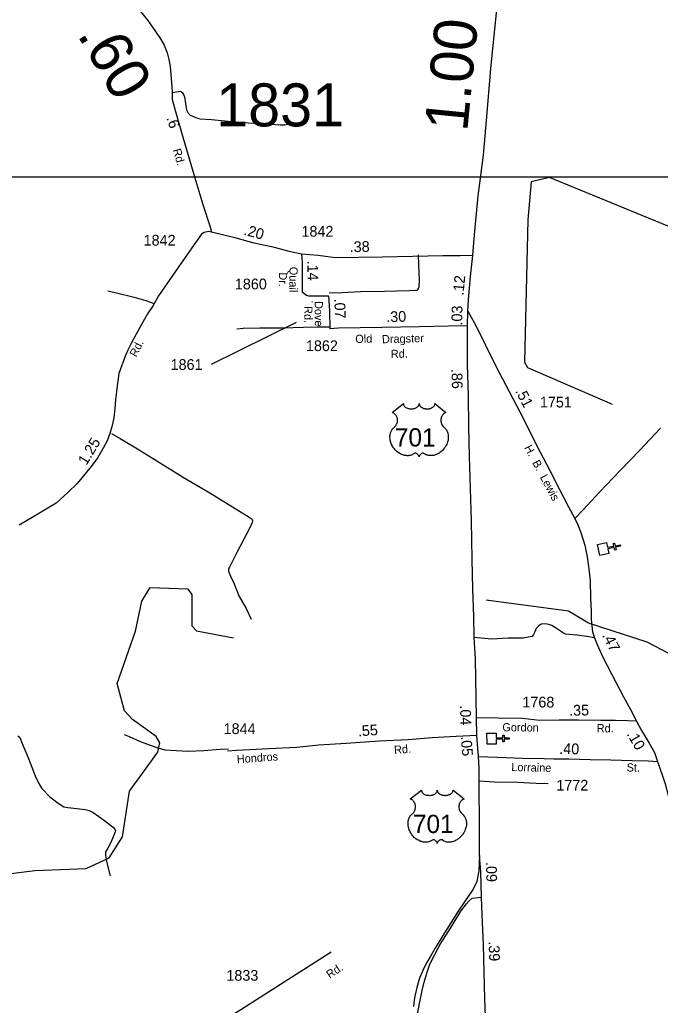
# Model space of a CAD drawing. Extents: x 2093524 to 2270757, y 289120 to 570408.
# Drawn here: x 2195920 to 2203375, y 469356 to 480822 of the extents above; entities that cross this region are included whole.
import ezdxf

# ---------------------------------------------------------------- set-up
doc = ezdxf.new("R2010")
doc.units = 0
for name, color, linetype in [('Exist Cultural Church CELL', 7, 'Continuous'), ('Exist Hydrographic Creek Single Shore', 7, 'Continuous'), ('Exist Road Non-System Type 51', 7, 'Continuous'), ('Exist Road Primary US Attributed', 7, 'Continuous'), ('Exist Road Primary US Divided Attributed', 7, 'Continuous'), ('Exist Road Primary US Mileage Hundredths English Label', 7, 'Continuous'), ('Exist Road Primary US Shield CELL', 7, 'Continuous'), ('Exist Road Primary US Shield Number Label', 7, 'Continuous'), ('Exist Road Secondary Mileage Hundredths English Label', 7, 'Continuous'), ('Exist Road Secondary Type 51 Attributed', 7, 'Continuous'), ('Exist Road Secondary Type 51 Label', 7, 'Continuous'), ('Exist Road Secondary Type 51 Number Label', 7, 'Continuous'), ('Map Preparation Inset Cut Line', 7, 'Continuous')]:
    doc.layers.add(name, color=color, linetype=linetype)

msp = doc.modelspace()

# ---------------------------------------------------------------- linework, layer by layer
at = {"layer": 'Exist Cultural Church CELL'}
for points in [[(2202749, 474739), (2202760, 474684), (2202835, 474699), (2202828, 474730), (2202844, 474734), (2202851, 474702), (2202909, 474715), (2202913, 474699), (2202854, 474687), (2202860, 474655), (2202845, 474652), (2202838, 474683), (2202764, 474668), (2202775, 474612), (2202671, 474590), (2202645, 474718)], [(2201464, 472524), (2201465, 472467), (2201541, 472468), (2201541, 472500), (2201557, 472500), (2201557, 472468), (2201617, 472468), (2201617, 472452), (2201557, 472452), (2201557, 472420), (2201541, 472420), (2201541, 472452), (2201465, 472451), (2201465, 472393), (2201359, 472393), (2201358, 472523)]]:
    msp.add_lwpolyline(points, close=True, dxfattribs=at)
at = {"layer": 'Exist Hydrographic Creek Single Shore'}
for points in [[(2210270, 472495), (2210220, 472539), (2210042, 472910), (2209463, 473633), (2208943, 474112), (2208266, 474516), (2207847, 474885), (2207476, 475467), (2207065, 475865), (2206681, 476096), (2206305, 476159), (2206071, 476299), (2205912, 476430), (2205593, 476820), (2205576, 476869), (2205097, 477476), (2204829, 477681), (2203976, 478210), (2202087, 478986), (2201871, 478935), (2201833, 478493), (2201794, 476837), (2201828, 476777), (2202814, 476351)], [(2195754, 470880), (2196096, 470926), (2196695, 470947), (2196961, 471072), (2197118, 471315), (2197197, 471848), (2197527, 472301), (2197551, 472409), (2197509, 472482), (2197233, 472681), (2197141, 472781), (2197055, 473098), (2197268, 473707), (2197340, 474056), (2197439, 474215), (2197872, 474203), (2197923, 474136), (2197925, 473769), (2197976, 473712), (2198409, 473631)], [(2210439, 472206), (2210348, 472156), (2209682, 472025), (2208868, 471660), (2208453, 471541), (2208170, 471517), (2207595, 471512), (2207055, 471290), (2206757, 471007), (2206599, 470928), (2206375, 470930), (2206174, 470986), (2205974, 471092), (2205723, 471172), (2205313, 471453), (2204902, 471825), (2204508, 472240), (2204206, 472495), (2203718, 473243), (2203475, 473448), (2203224, 473581), (2202540, 473801), (2202306, 473940), (2201347, 474068)]]:
    msp.add_lwpolyline(points, dxfattribs=at)
at = {"layer": 'Exist Road Non-System Type 51'}
for points in [[(2197695, 479976), (2197745, 479984), (2197793, 479989), (2197803, 479981), (2197813, 479973), (2197827, 479951), (2197838, 479923), (2197850, 479847), (2197862, 479773), (2197879, 479733), (2197905, 479710), (2197949, 479692), (2197991, 479676), (2198017, 479670), (2198153, 479661), (2198347, 479641), (2198579, 479624), (2198775, 479611), (2198951, 479599), (2199005, 479599), (2199071, 479616)], [(2199522, 477643), (2199674, 477649), (2199888, 477660), (2200166, 477664), (2200454, 477672), (2200530, 477674), (2200542, 477675), (2200554, 477683), (2200562, 477695), (2200568, 477713), (2200571, 477797), (2200566, 477965), (2200561, 478085)], [(2196947, 477668), (2197031, 477650), (2197252, 477594), (2197386, 477555), (2197484, 477522)], [(2198446, 477224), (2198522, 477233), (2198716, 477236), (2198980, 477238), (2199222, 477244), (2199385, 477249), (2199527, 477250)], [(2196989, 476007), (2197091, 475951), (2197290, 475831), (2197515, 475690), (2197814, 475505), (2198133, 475317), (2198428, 475135), (2198579, 475042), (2198613, 475020), (2198625, 475007), (2198629, 474990), (2198627, 474974), (2198598, 474912), (2198529, 474780), (2198448, 474625), (2198383, 474499), (2198361, 474453), (2198351, 474433), (2198349, 474419), (2198351, 474405), (2198372, 474347), (2198414, 474259), (2198469, 474118), (2198554, 473972), (2198613, 473847)], [(2202609, 473632), (2202521, 473648), (2202409, 473661), (2202315, 473669), (2202273, 473674), (2202247, 473686), (2202201, 473716), (2202156, 473749), (2202114, 473773), (2202078, 473787), (2202036, 473793), (2201990, 473790), (2201960, 473770), (2201931, 473738), (2201915, 473700), (2201901, 473668), (2201883, 473647), (2201837, 473637), (2201779, 473629), (2201603, 473628), (2201409, 473616), (2201209, 473636)], [(2197135, 472505), (2197195, 472484), (2197316, 472430), (2197438, 472381), (2197540, 472346), (2197614, 472327), (2197740, 472320), (2197882, 472314), (2198064, 472320), (2198252, 472335), (2198351, 472338)], [(2195899, 472493), (2195922, 472473), (2195948, 472403), (2196021, 472228), (2196101, 472026), (2196145, 471929), (2196176, 471877), (2196268, 471786), (2196353, 471720), (2196401, 471686), (2196433, 471665), (2196479, 471657), (2196583, 471644), (2196681, 471634), (2196727, 471621), (2196775, 471601), (2196906, 471506), (2197012, 471425), (2197027, 471405), (2197033, 471385), (2197025, 471355), (2197007, 471317), (2196980, 471251), (2196946, 471183), (2196920, 471140), (2196917, 471120), (2196917, 471100), (2196929, 471028), (2196972, 470861)], [(2202071, 471933), (2201931, 471936), (2201713, 471947), (2201443, 471953), (2201267, 471962)]]:
    msp.add_lwpolyline(points, dxfattribs=at)
at = {"layer": 'Exist Road Primary US Attributed'}
for p, q in [((2201132, 477262), (2201135, 477430)), ((2201240, 472494), (2201235, 472702)), ((2201259, 472252), (2201240, 472494))]:
    msp.add_line(p, q, dxfattribs=at)
for points in [[(2201192, 478079), (2201204, 478229), (2201221, 478404), (2201257, 478775), (2201317, 479247), (2201361, 479737), (2201404, 480255), (2201449, 480711), (2201488, 481088), (2201523, 481566), (2201560, 481948), (2201591, 482322), (2201632, 482794), (2201634, 483127), (2201649, 483328)], [(2201135, 477430), (2201142, 477562), (2201168, 477835), (2201192, 478079)], [(2201235, 472702), (2201224, 473385), (2201209, 473636), (2201205, 473881), (2201193, 474198), (2201187, 474547), (2201178, 474995), (2201154, 475740), (2201147, 476085), (2201142, 476449), (2201130, 476810), (2201130, 477007), (2201130, 477119), (2201132, 477262)], [(2201272, 471100), (2201271, 471415), (2201267, 471962), (2201266, 472114), (2201259, 472252)], [(2201293, 470613), (2201286, 470911), (2201272, 471100)], [(2201359, 468530), (2201355, 468688), (2201347, 469022), (2201335, 469431), (2201326, 469741), (2201316, 470063), (2201304, 470409), (2201293, 470613)]]:
    msp.add_lwpolyline(points, dxfattribs=at)
at = {"layer": 'Exist Road Primary US Divided Attributed'}
for points in [[(2201272, 471100), (2201263, 470919), (2201239, 470796), (2201197, 470708), (2201090, 470548), (2201022, 470453), (2200936, 470317), (2200846, 470169), (2200756, 470020), (2200697, 469922), (2200658, 469853), (2200623, 469788), (2200574, 469670), (2200541, 469564), (2200514, 469445), (2200501, 469342)], [(2200550, 469252), (2200575, 469398), (2200602, 469527), (2200629, 469627), (2200662, 469741), (2200691, 469823), (2200719, 469888), (2200819, 470073), (2200880, 470169), (2200954, 470284), (2201052, 470452), (2201118, 470535), (2201151, 470573), (2201187, 470603), (2201260, 470609), (2201293, 470613)]]:
    msp.add_lwpolyline(points, dxfattribs=at)
at = {"layer": 'Exist Road Primary US Shield CELL'}
for points in [[(2200385, 476356), (2200385, 476351), (2200386, 476345), (2200387, 476341), (2200390, 476335), (2200395, 476328), (2200402, 476320), (2200409, 476314), (2200415, 476311), (2200423, 476306), (2200433, 476302), (2200444, 476299), (2200456, 476296), (2200468, 476295), (2200480, 476295), (2200494, 476296), (2200508, 476299), (2200515, 476300), (2200522, 476303), (2200529, 476306), (2200537, 476310), (2200543, 476314), (2200548, 476317), (2200555, 476324), (2200560, 476331), (2200563, 476334), (2200565, 476338), (2200567, 476346), (2200568, 476349), (2200569, 476356), (2200569, 476350), (2200570, 476347), (2200571, 476343), (2200572, 476339), (2200575, 476334), (2200578, 476329), (2200584, 476322), (2200587, 476319), (2200590, 476316), (2200599, 476310), (2200609, 476305), (2200614, 476303), (2200620, 476301), (2200626, 476299), (2200633, 476298), (2200640, 476297), (2200646, 476296), (2200653, 476295), (2200659, 476295), (2200666, 476295), (2200673, 476295), (2200679, 476296), (2200686, 476297), (2200692, 476299), (2200700, 476301), (2200707, 476303), (2200713, 476306), (2200721, 476310), (2200728, 476314), (2200732, 476318), (2200738, 476323), (2200743, 476329), (2200746, 476334), (2200749, 476338), (2200751, 476343), (2200752, 476348), (2200752, 476353), (2200753, 476357), (2200881, 476254), (2200878, 476253), (2200871, 476250), (2200866, 476246), (2200857, 476240), (2200853, 476237), (2200849, 476233), (2200846, 476229), (2200843, 476226), (2200839, 476221), (2200836, 476215), (2200832, 476210), (2200830, 476205), (2200826, 476194), (2200824, 476188), (2200823, 476182), (2200821, 476171), (2200821, 476165), (2200821, 476160), (2200821, 476154), (2200822, 476149), (2200823, 476143), (2200824, 476138), (2200825, 476132), (2200828, 476125), (2200830, 476118), (2200836, 476107), (2200844, 476095), (2200849, 476089), (2200855, 476083), (2200862, 476077), (2200867, 476073), (2200872, 476068), (2200880, 476059), (2200883, 476054), (2200886, 476049), (2200889, 476044), (2200892, 476039), (2200895, 476034), (2200899, 476023), (2200903, 476012), (2200904, 476007), (2200907, 475994), (2200907, 475988), (2200908, 475975), (2200908, 475961), (2200907, 475946), (2200905, 475930), (2200902, 475920), (2200899, 475909), (2200896, 475899), (2200890, 475884), (2200885, 475873), (2200878, 475861), (2200873, 475853), (2200868, 475845), (2200861, 475836), (2200853, 475826), (2200844, 475816), (2200836, 475808), (2200826, 475799), (2200820, 475794), (2200811, 475788), (2200800, 475780), (2200788, 475773), (2200778, 475768), (2200769, 475764), (2200758, 475760), (2200739, 475754), (2200732, 475753), (2200724, 475752), (2200716, 475751), (2200708, 475751), (2200698, 475751), (2200688, 475751), (2200679, 475753), (2200669, 475755), (2200659, 475758), (2200650, 475761), (2200640, 475766), (2200624, 475776), (2200620, 475778), (2200617, 475779), (2200611, 475779), (2200605, 475778), (2200599, 475776), (2200596, 475774), (2200591, 475771), (2200587, 475768), (2200583, 475764), (2200580, 475760), (2200578, 475758), (2200573, 475751), (2200572, 475747), (2200570, 475743), (2200568, 475736), (2200566, 475745), (2200564, 475750), (2200561, 475754), (2200558, 475758), (2200554, 475764), (2200550, 475767), (2200545, 475771), (2200540, 475775), (2200536, 475777), (2200532, 475778), (2200527, 475779), (2200524, 475780), (2200520, 475779), (2200516, 475779), (2200510, 475774), (2200505, 475771), (2200499, 475767), (2200492, 475763), (2200486, 475761), (2200480, 475758), (2200473, 475756), (2200465, 475754), (2200457, 475752), (2200450, 475751), (2200442, 475750), (2200435, 475750), (2200428, 475750), (2200421, 475751), (2200413, 475751), (2200404, 475753), (2200396, 475755), (2200387, 475757), (2200378, 475760), (2200369, 475763), (2200357, 475768), (2200349, 475772), (2200336, 475780), (2200321, 475790), (2200310, 475799), (2200302, 475807), (2200289, 475819), (2200282, 475828), (2200271, 475842), (2200264, 475853), (2200259, 475860), (2200252, 475873), (2200249, 475881), (2200244, 475892), (2200240, 475903), (2200237, 475912), (2200235, 475919), (2200233, 475930), (2200231, 475938), (2200230, 475948), (2200229, 475960), (2200229, 475970), (2200229, 475979), (2200230, 475989), (2200232, 475999), (2200234, 476009), (2200236, 476015), (2200238, 476023), (2200242, 476032), (2200246, 476041), (2200250, 476048), (2200255, 476055), (2200260, 476062), (2200267, 476069), (2200274, 476076), (2200280, 476081), (2200287, 476088), (2200291, 476092), (2200296, 476098), (2200300, 476104), (2200303, 476109), (2200307, 476117), (2200309, 476122), (2200312, 476131), (2200313, 476137), (2200315, 476145), (2200316, 476152), (2200316, 476162), (2200316, 476169), (2200315, 476178), (2200313, 476187), (2200311, 476194), (2200308, 476203), (2200305, 476209), (2200300, 476217), (2200295, 476225), (2200289, 476231), (2200283, 476237), (2200278, 476241), (2200273, 476245), (2200266, 476249), (2200260, 476252), (2200256, 476254)], [(2200595, 471860), (2200595, 471854), (2200597, 471848), (2200598, 471845), (2200601, 471838), (2200605, 471831), (2200612, 471824), (2200620, 471818), (2200625, 471814), (2200634, 471810), (2200644, 471805), (2200655, 471802), (2200666, 471800), (2200679, 471799), (2200691, 471798), (2200704, 471799), (2200719, 471802), (2200725, 471804), (2200733, 471806), (2200740, 471809), (2200748, 471813), (2200754, 471817), (2200759, 471821), (2200765, 471827), (2200771, 471834), (2200773, 471838), (2200775, 471842), (2200778, 471849), (2200779, 471853), (2200779, 471860), (2200780, 471854), (2200780, 471850), (2200781, 471847), (2200783, 471843), (2200785, 471837), (2200788, 471833), (2200794, 471826), (2200798, 471823), (2200801, 471820), (2200810, 471814), (2200820, 471809), (2200825, 471806), (2200830, 471805), (2200837, 471803), (2200843, 471801), (2200850, 471800), (2200857, 471799), (2200864, 471798), (2200870, 471798), (2200877, 471798), (2200883, 471799), (2200890, 471800), (2200897, 471801), (2200903, 471802), (2200911, 471804), (2200917, 471807), (2200924, 471809), (2200932, 471813), (2200938, 471817), (2200943, 471821), (2200948, 471826), (2200954, 471833), (2200957, 471837), (2200959, 471842), (2200961, 471847), (2200962, 471852), (2200963, 471856), (2200963, 471860), (2201092, 471758), (2201089, 471756), (2201082, 471753), (2201076, 471750), (2201067, 471744), (2201063, 471740), (2201060, 471737), (2201056, 471733), (2201053, 471729), (2201049, 471724), (2201046, 471719), (2201043, 471713), (2201040, 471708), (2201036, 471698), (2201035, 471691), (2201033, 471686), (2201032, 471674), (2201031, 471669), (2201031, 471663), (2201032, 471658), (2201032, 471652), (2201033, 471647), (2201034, 471642), (2201036, 471635), (2201038, 471628), (2201041, 471621), (2201047, 471610), (2201054, 471599), (2201060, 471592), (2201065, 471587), (2201073, 471580), (2201077, 471576), (2201082, 471571), (2201090, 471562), (2201093, 471558), (2201097, 471553), (2201100, 471548), (2201103, 471542), (2201105, 471537), (2201110, 471526), (2201113, 471516), (2201115, 471510), (2201117, 471497), (2201118, 471491), (2201119, 471479), (2201119, 471464), (2201118, 471450), (2201115, 471433), (2201113, 471424), (2201110, 471412), (2201106, 471402), (2201100, 471387), (2201095, 471377), (2201088, 471364), (2201084, 471357), (2201078, 471349), (2201072, 471339), (2201064, 471330), (2201054, 471319), (2201047, 471312), (2201037, 471303), (2201031, 471298), (2201022, 471291), (2201010, 471283), (2200998, 471276), (2200988, 471271), (2200980, 471267), (2200968, 471263), (2200949, 471258), (2200942, 471256), (2200934, 471255), (2200926, 471254), (2200919, 471254), (2200909, 471254), (2200899, 471255), (2200890, 471256), (2200880, 471258), (2200870, 471261), (2200860, 471265), (2200851, 471269), (2200835, 471280), (2200830, 471282), (2200828, 471283), (2200822, 471283), (2200816, 471282), (2200810, 471279), (2200806, 471277), (2200802, 471274), (2200798, 471271), (2200793, 471267), (2200790, 471264), (2200788, 471261), (2200784, 471254), (2200782, 471251), (2200780, 471246), (2200779, 471240), (2200777, 471248), (2200775, 471253), (2200772, 471258), (2200769, 471262), (2200764, 471267), (2200760, 471271), (2200756, 471275), (2200750, 471278), (2200746, 471280), (2200742, 471282), (2200738, 471283), (2200734, 471283), (2200731, 471283), (2200727, 471282), (2200721, 471278), (2200715, 471274), (2200709, 471270), (2200702, 471266), (2200697, 471264), (2200691, 471262), (2200683, 471259), (2200676, 471257), (2200667, 471256), (2200660, 471254), (2200653, 471254), (2200646, 471253), (2200638, 471254), (2200632, 471254), (2200624, 471255), (2200614, 471256), (2200606, 471258), (2200598, 471260), (2200589, 471263), (2200580, 471267), (2200568, 471272), (2200560, 471276), (2200547, 471283), (2200532, 471294), (2200520, 471303), (2200512, 471310), (2200500, 471323), (2200493, 471331), (2200481, 471346), (2200474, 471356), (2200470, 471364), (2200463, 471376), (2200459, 471384), (2200454, 471396), (2200450, 471406), (2200447, 471416), (2200445, 471422), (2200443, 471433), (2200442, 471441), (2200440, 471452), (2200439, 471463), (2200439, 471473), (2200439, 471482), (2200440, 471492), (2200442, 471503), (2200444, 471512), (2200446, 471519), (2200449, 471527), (2200452, 471536), (2200457, 471544), (2200461, 471551), (2200466, 471559), (2200471, 471565), (2200477, 471572), (2200484, 471579), (2200490, 471584), (2200498, 471591), (2200502, 471596), (2200506, 471602), (2200510, 471608), (2200513, 471613), (2200517, 471620), (2200519, 471626), (2200522, 471635), (2200524, 471641), (2200525, 471648), (2200526, 471656), (2200527, 471665), (2200526, 471673), (2200525, 471681), (2200524, 471690), (2200522, 471697), (2200519, 471706), (2200516, 471712), (2200511, 471721), (2200505, 471728), (2200500, 471735), (2200494, 471741), (2200488, 471745), (2200483, 471749), (2200477, 471752), (2200470, 471756), (2200466, 471757)]]:
    msp.add_lwpolyline(points, close=True, dxfattribs=at)
at = {"layer": 'Exist Road Secondary Type 51 Attributed'}
for points in [[(2197079, 481249), (2197191, 481100), (2197327, 480919), (2197412, 480811), (2197502, 480685), (2197558, 480600), (2197602, 480525), (2197635, 480435), (2197654, 480358), (2197670, 480278), (2197679, 480180), (2197689, 480046), (2197695, 479976), (2197696, 479898), (2197727, 479781), (2197802, 479511), (2197958, 478984), (2198050, 478673), (2198132, 478423), (2198151, 478349)], [(2198151, 478349), (2198117, 478359), (2198067, 478348), (2198034, 478327), (2197923, 478167), (2197702, 477850), (2197537, 477608), (2197472, 477497), (2197409, 477399), (2197336, 477275), (2197274, 477162), (2197219, 477057), (2197180, 476979), (2197148, 476907), (2197074, 476708), (2197053, 476563), (2197034, 476399), (2197026, 476301), (2197014, 476189), (2196998, 476100), (2196968, 476010), (2196939, 475922), (2196893, 475836), (2196829, 475729), (2196750, 475623), (2196664, 475517), (2196587, 475428), (2196483, 475325), (2196344, 475198), (2196149, 475081), (2195914, 474941)], [(2199201, 478094), (2199056, 478127), (2198887, 478172), (2198650, 478222), (2198439, 478279), (2198151, 478349)], [(2199201, 478094), (2199208, 478001), (2199206, 477809), (2199209, 477658), (2199257, 477616), (2199281, 477609), (2199514, 477611)], [(2201192, 478079), (2201046, 478074), (2200846, 478077), (2200143, 478061), (2199591, 478053), (2199394, 478078), (2199201, 478094)], [(2199514, 477611), (2199524, 477434), (2199531, 477227)], [(2201135, 477430), (2201230, 477264), (2201342, 477036), (2201462, 476793), (2201616, 476495), (2201782, 476180), (2201934, 475871), (2202090, 475578), (2202201, 475355), (2202305, 475156), (2202382, 475020)], [(2201132, 477262), (2200909, 477255), (2200571, 477251), (2200136, 477240), (2199631, 477232), (2199531, 477227)], [(2202382, 475020), (2202479, 475121), (2202667, 475326), (2202911, 475580), (2203132, 475811), (2203376, 476069)], [(2202382, 475020), (2202416, 474947), (2202450, 474857), (2202495, 474711), (2202524, 474572), (2202545, 474434), (2202558, 474296), (2202562, 474096), (2202569, 473936), (2202572, 473844), (2202578, 473772), (2202588, 473700), (2202609, 473632), (2202642, 473555), (2202705, 473407), (2202806, 473212), (2202947, 472943), (2203027, 472798), (2203097, 472662)], [(2203097, 472662), (2202995, 472666), (2202855, 472670), (2202682, 472669), (2202424, 472672), (2202200, 472674), (2201970, 472670), (2201771, 472691), (2201487, 472696), (2201235, 472702)], [(2203097, 472662), (2203158, 472553), (2203245, 472405), (2203306, 472296), (2203344, 472192)], [(2201240, 472494), (2200999, 472485), (2200722, 472469), (2200441, 472443), (2200103, 472429), (2199720, 472401), (2199402, 472381), (2199146, 472356), (2198814, 472340), (2198600, 472328), (2198442, 472319), (2198339, 472314)], [(2201259, 472252), (2201475, 472241), (2201777, 472233), (2202025, 472227), (2202135, 472222), (2202311, 472223), (2202559, 472217), (2202801, 472210), (2203048, 472204), (2203235, 472199), (2203344, 472192)], [(2203344, 472192), (2203406, 472013), (2203430, 471933), (2203465, 471799), (2203486, 471657), (2203507, 471545), (2203553, 471332), (2203608, 471066), (2203674, 470753), (2203728, 470517), (2203784, 470260), (2203811, 470128), (2203850, 470012), (2203900, 469905), (2203943, 469823), (2203991, 469745), (2204048, 469674), (2204177, 469537), (2204347, 469386), (2204497, 469251), (2204614, 469134)], [(2196155, 467910), (2196312, 468005), (2196545, 468145), (2196900, 468353), (2197178, 468515), (2197533, 468722), (2197824, 468894), (2198088, 469047), (2198311, 469193), (2199545, 469979)]]:
    msp.add_lwpolyline(points, dxfattribs=at)
at = {"layer": 'Exist Road Secondary Type 51 Number Label'}
msp.add_line((2199139, 477298), (2198149, 476810), dxfattribs=at)
at = {"layer": 'Map Preparation Inset Cut Line'}
msp.add_lwpolyline([(2227216, 438144), (2175307, 438144), (2175307, 478996), (2227216, 478996)], close=True, dxfattribs=at)

# ---------------------------------------------------------------- texts
at = {"layer": 'Exist Road Primary US Mileage Hundredths English Label'}
for s, height, rotation, p in [('1.00', 500, 84.3781, (2201128, 479513)), ('.12', 125, 84.4885, (2201084, 477611)), ('.03', 125, 88.894, (2201069, 477263)), ('.86', 125, 271.8934, (2200944, 476758)), ('.04', 125, 271.3016, (2201045, 472844)), ('.05', 125, 274.5055, (2201053, 472482)), ('.09', 125, 271.3378, (2201346, 471022)), ('.39', 125, 271.8296, (2201377, 470099))]:
    msp.add_text(s, height=height, rotation=rotation, dxfattribs=at).set_placement(p)
at = {"layer": 'Exist Road Primary US Shield Number Label'}
for p in [(2200286, 475857), (2200496, 471360)]:
    msp.add_text('701', height=212.5, dxfattribs=at).set_placement(p)
at = {"layer": 'Exist Road Secondary Mileage Hundredths English Label'}
for s, height, rotation, p in [('.60', 500, 300.1137, (2196583, 480650)), ('.6', 125, 287.9827, (2197626, 479679)), ('.20', 125, 344.9169, (2198519, 478322)), ('.38', 125, 0.7441, (2199761, 478118)), ('.14', 125, 271.3724, (2199266, 478018)), ('.07', 125, 271.8924, (2199582, 477576)), ('.30', 125, 1.4764, (2200187, 477303)), ('.51', 125, 297.7788, (2201683, 476502)), ('1.25', 125, 58.7995, (2196697, 475632)), ('.47', 125, 297.1426, (2202695, 473661)), ('.35', 125, 0.894, (2202315, 472725)), ('.55', 125, 4.0399, (2199860, 472484)), ('.10', 125, 300.5323, (2202980, 472512)), ('.40', 125, 358.5494, (2202198, 472282))]:
    msp.add_text(s, height=height, rotation=rotation, dxfattribs=at).set_placement(p)
at = {"layer": 'Exist Road Secondary Type 51 Label'}
for s, rotation, p in [('Rd.', 285.8227, (2197702, 479308)), ('Quail', 269.2445, (2199061, 477948)), ('Dr.', 269.2445, (2198938, 477884)), ('.', 2.2446, (2199306, 477531)), ('Rd.', 270.4638, (2199231, 477490)), ('Dove', 270.4638, (2199353, 477549)), ('Old', 0.7757, (2199826, 477062)), ('Dragster', 1.6018, (2200137, 477058)), ('Rd.', 63.3438, (2197278, 476891)), ('Rd.', 1.3907, (2200240, 476886)), ('H.  B.  Lewis', 298.0285, (2201789, 475844)), ('Gordon', 359.4734, (2201537, 472544)), ('Rd.', 359.5078, (2202635, 472533)), ('Rd.', 4.3679, (2200280, 472280)), ('Hondros', 4.0054, (2198450, 472172)), ('Lorraine', 358.5486, (2201640, 472082)), ('St.', 358.4643, (2202982, 472077)), ('Rd.', 32.9119, (2199527, 469664))]:
    msp.add_text(s, height=95, rotation=rotation, dxfattribs=at).set_placement(p)
at = {"layer": 'Exist Road Secondary Type 51 Number Label'}
for s, height, p in [('1831', 500, (2198207, 479581)), ('1842', 125, (2199199, 478298)), ('1842', 125, (2197362, 478194)), ('1860', 125, (2198424, 477685)), ('1862', 125, (2199251, 476967)), ('1861', 125, (2197676, 476748)), ('1751', 125, (2201974, 476311)), ('1768', 125, (2201770, 472821)), ('1844', 125, (2198293, 472512)), ('1772', 125, (2202165, 471854)), ('1833', 125, (2198325, 469642))]:
    msp.add_text(s, height=height, dxfattribs=at).set_placement(p)

doc.saveas('drawing.dxf')
